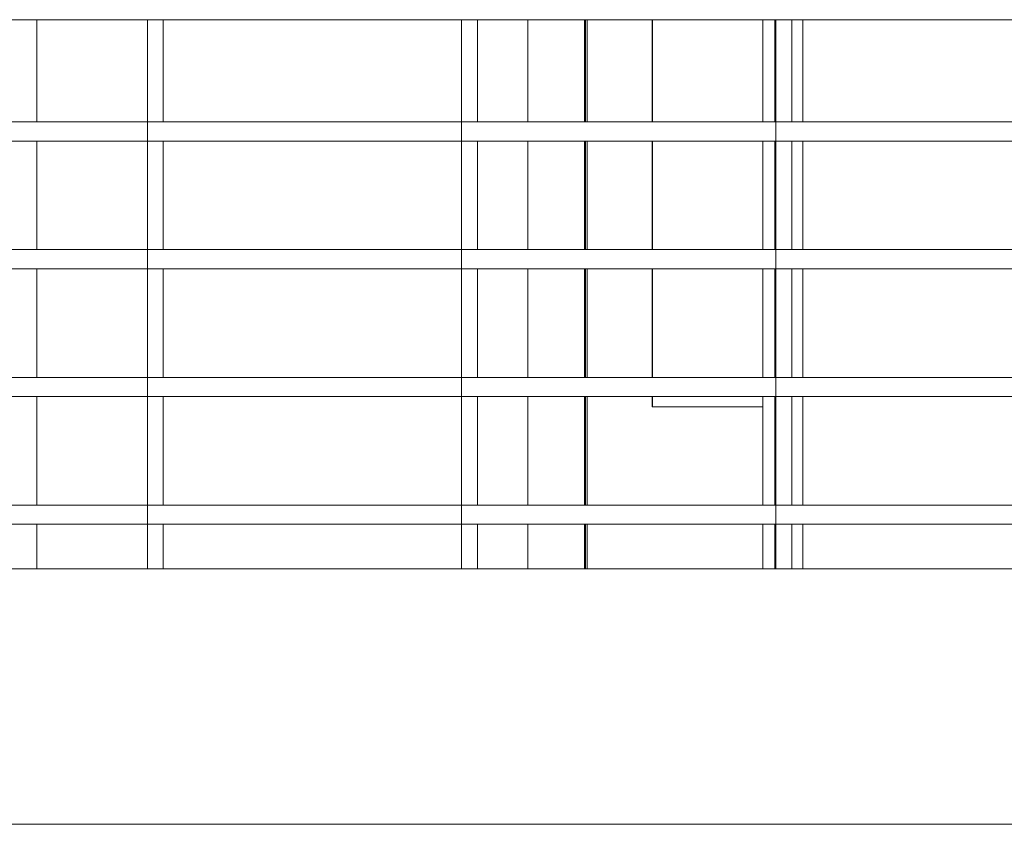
# Model space of a CAD drawing. Header units: inches. Extents: x 424 to 2043, y -237 to 445.
# Tile 916 of 965: x 982.09 to 983.63, y 229.75 to 231.01. Entities that reach past the tile are written whole.
import ezdxf

# ---------------------------------------------------------------- set-up
doc = ezdxf.new("R2010")
doc.units = ezdxf.units.IN
doc.header["$MEASUREMENT"] = 0
for name, color, linetype, lineweight in [('A-DOOR', 31, 'Continuous', 9), ('A-DOOR-FRAM', 31, 'Continuous', 9), ('A-FLOR', 192, 'Continuous', 9), ('A-FLOR-HRAL', 11, 'Continuous', 9), ('A-WALL', 113, 'Continuous', 9)]:
    doc.layers.add(name, color=color, linetype=linetype, lineweight=lineweight)

# ---------------------------------------------------------------- blocks, each defined once
blk = doc.blocks.new('Railing - 25mm-V38-Section 2')
at = {"layer": 'A-FLOR-HRAL'}
for p, q in [((27.7565, 6.46), (27.7565, 5.6)), ((27.7581, 6.46), (27.7565, 6.46)), ((27.7752, 6.46), (27.7581, 6.46)), ((27.7815, 6.2995), (27.7815, 6.46)), ((27.7815, 6.0995), (27.7815, 6.2705)), ((27.7815, 5.8995), (27.7815, 6.0705)), ((27.7815, 5.6995), (27.7815, 5.8705)), ((27.7815, 5.6), (27.7815, 5.6705))]:
    blk.add_line(p, q, dxfattribs=at)
blk = doc.blocks.new('Railing - Railing-202422-Section 2')
at = {"layer": 'A-FLOR-HRAL'}
for p, q in [((26.2602, 14.46), (29.7887, 14.46)), ((29.7887, 14.3), (26.2602, 14.3)), ((26.2602, 14.27), (29.7887, 14.27)), ((29.7887, 14.1), (26.2602, 14.1)), ((26.2602, 14.07), (29.7887, 14.07)), ((29.7887, 13.9), (26.2602, 13.9)), ((26.2602, 13.87), (29.7887, 13.87)), ((29.7887, 13.7), (26.2602, 13.7)), ((26.2602, 13.67), (29.7887, 13.67))]:
    blk.add_line(p, q, dxfattribs=at)
for p in [(0.4606, 8), (0.9529, 8), (1.4453, 8)]:
    blk.add_blockref('Railing - 25mm-V38-Section 2', p)
blk = doc.blocks.new('5-panel_Bi-fold_external_door_10806 - Type 1-V73-Section 2')
at = {"layer": 'A-DOOR'}
for p, q in [((28.0441, 14.46), (28.0441, 14.3)), ((29.1817, 14.4601), (29.1817, 14.2999)), ((29.2003, 14.4601), (29.2003, 14.2999)), ((29.2443, 14.4601), (29.2443, 14.2999)), ((28.0441, 14.27), (28.0441, 14.1)), ((29.1817, 14.2701), (29.1817, 14.0999)), ((29.2003, 14.2701), (29.2003, 14.0999)), ((29.2443, 14.2701), (29.2443, 14.0999)), ((28.0441, 14.07), (28.0441, 13.9)), ((29.1817, 14.0701), (29.1817, 13.8999)), ((29.2003, 14.0701), (29.2003, 13.8999)), ((29.2443, 14.0701), (29.2443, 13.8999)), ((28.0441, 13.87), (28.0441, 13.7)), ((29.1817, 13.8701), (29.1817, 13.6999)), ((29.2003, 13.8701), (29.2003, 13.6999)), ((29.2443, 13.8701), (29.2443, 13.6999)), ((28.0441, 13.67), (28.0441, 13.6)), ((29.1817, 13.6701), (29.1817, 13.6)), ((29.2003, 13.6701), (29.2003, 13.6)), ((29.2443, 13.6701), (29.2443, 13.6))]:
    blk.add_line(p, q, dxfattribs=at)
blk = doc.blocks.new('M_Single-Louvered - 0914 x 2134mm-V75-Section 2')
at = {"layer": 'A-DOOR'}
for p, q in [((28.9064, 14.4602), (28.9064, 14.2999)), ((29.0082, 14.2999), (29.0082, 14.4602)), ((29.0086, 14.4602), (29.0086, 14.2999)), ((28.9064, 14.2701), (28.9064, 14.0999)), ((29.0082, 14.0999), (29.0082, 14.2701)), ((29.0086, 14.2701), (29.0086, 14.0999)), ((28.9064, 14.0701), (28.9064, 13.8999)), ((29.0082, 13.8999), (29.0082, 14.0701)), ((29.0086, 14.0701), (29.0086, 13.8999)), ((28.9064, 13.8701), (28.9064, 13.6999)), ((29.0082, 13.854), (29.0082, 13.8701)), ((29.0086, 13.8701), (29.0086, 13.854)), ((29.1822, 13.854), (29.0082, 13.854)), ((28.9064, 13.6701), (28.9064, 13.6))]:
    blk.add_line(p, q, dxfattribs=at)
at = {"layer": 'A-DOOR-FRAM'}
for p, q in [((28.8135, 14.4602), (28.8135, 14.2999)), ((28.9023, 14.2999), (28.9023, 14.4602)), ((28.9035, 14.4602), (28.9035, 14.2999)), ((28.8135, 14.2701), (28.8135, 14.0999)), ((28.9023, 14.0999), (28.9023, 14.2701)), ((28.9035, 14.2701), (28.9035, 14.0999)), ((28.8135, 14.0701), (28.8135, 13.8999)), ((28.9023, 13.8999), (28.9023, 14.0701)), ((28.9035, 14.0701), (28.9035, 13.8999)), ((28.8135, 13.8701), (28.8135, 13.6999)), ((28.9023, 13.6999), (28.9023, 13.8701)), ((28.9035, 13.8701), (28.9035, 13.6999)), ((28.8135, 13.6701), (28.8135, 13.6)), ((28.9023, 13.6), (28.9023, 13.6701)), ((28.9035, 13.6701), (28.9035, 13.6))]:
    blk.add_line(p, q, dxfattribs=at)

msp = doc.modelspace()

# ---------------------------------------------------------------- linework, layer by layer
at = {"layer": 'A-FLOR'}
for p, q in [((975.4871, 230.1501), (983.7718, 230.1501)), ((983.7718, 229.7501), (976.0303, 229.7501))]:
    msp.add_line(p, q, dxfattribs=at)
at = {"layer": 'A-WALL'}
for p, q in [((982.9725, 230.8499), (982.9725, 231.0103)), ((983.3134, 231.0102), (983.3134, 230.85)), ((982.9725, 230.6499), (982.9725, 230.8202)), ((983.3134, 230.8202), (983.3134, 230.65)), ((982.9725, 230.4499), (982.9725, 230.6202)), ((983.3134, 230.6202), (983.3134, 230.45)), ((982.9725, 230.2499), (982.9725, 230.4202)), ((983.3134, 230.4202), (983.3134, 230.25)), ((982.9725, 230.1501), (982.9725, 230.2202)), ((983.3134, 230.2202), (983.3134, 230.1501))]:
    msp.add_line(p, q, dxfattribs=at)

# ---------------------------------------------------------------- block references
at = {"layer": 'A-DOOR'}
for name in ['5-panel_Bi-fold_external_door_10806 - Type 1-V73-Section 2', 'M_Single-Louvered - 0914 x 2134mm-V75-Section 2']:
    msp.add_blockref(name, (954.069, 216.5501), dxfattribs=at)
at = {"layer": 'A-FLOR-HRAL'}
msp.add_blockref('Railing - Railing-202422-Section 2', (954.069, 216.5501), dxfattribs=at)

doc.saveas('drawing.dxf')
